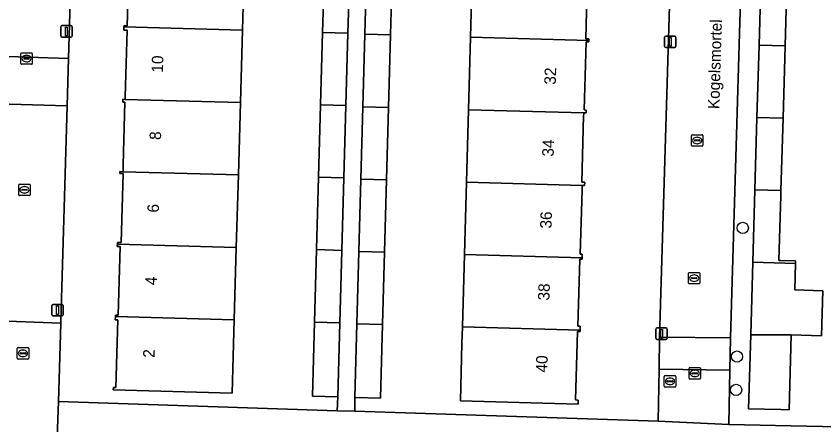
# Model space of a CAD drawing. Extents: x 162082 to 163401, y 388089 to 388636.
# Drawn here: x 162433.5 to 162503.7, y 388329.4 to 388365 of the extents above; entities that cross this region are included whole.
import ezdxf

# ---------------------------------------------------------------- set-up
doc = ezdxf.new("R2010")
doc.units = 0
for name, color, linetype in [('IMGEO_Boom', 7, 'Continuous'), ('IMGEO_Brandkraan', 7, 'Continuous'), ('IMGEO_Erf', 7, 'Continuous'), ('IMGEO_Kolk', 7, 'Continuous'), ('IMGEO_Lichtmast', 7, 'Continuous'), ('IMGEO_Openbare_ruimte_label', 7, 'Continuous'), ('IMGEO_Pand', 7, 'Continuous'), ('IMGEO_Pand_nummerreeks', 7, 'Continuous'), ('IMGEO_Rijbaan_lokaal_open', 7, 'Continuous'), ('IMGEO_Voetpad_open', 7, 'Continuous')]:
    doc.layers.add(name, color=color, linetype=linetype)

msp = doc.modelspace()

# ---------------------------------------------------------------- linework, layer by layer
at = {"layer": 'IMGEO_Boom'}
for centre in [(162496.697, 388346.571), (162496.196, 388335.381), (162496.118, 388332.482)]:
    msp.add_circle(centre, 0.489, dxfattribs=at)
at = {"layer": 'IMGEO_Brandkraan'}
for p, q in [((162489.87, 388332.804), (162489.87, 388333.656)), ((162489.945, 388333.73), (162490.797, 388333.73)), ((162490.129, 388333.224), (162490.129, 388333.236)), ((162490.172, 388333.273), (162490.57, 388333.273)), ((162490.358, 388333.51), (162490.383, 388333.51)), ((162490.613, 388333.236), (162490.613, 388333.224)), ((162490.871, 388333.656), (162490.871, 388332.804)), ((162490.797, 388332.73), (162489.945, 388332.73)), ((162490.567, 388333.187), (162490.169, 388333.187)), ((162490.381, 388332.95), (162490.356, 388332.95))]:
    msp.add_line(p, q, dxfattribs=at)
for points in [[(162489.87, 388332.804), (162489.87, 388333.656)], [(162489.945, 388333.73), (162490.797, 388333.73)], [(162490.871, 388333.656), (162490.871, 388332.804)], [(162490.797, 388332.73), (162489.945, 388332.73)]]:
    msp.add_lwpolyline(points, dxfattribs=at)
for centre, radius, start, end in [((162489.947, 388333.654), 0.0765, 91.55205, 178.44795), ((162489.947, 388333.654), 0.0765, 91.55205, 178.44795), ((162490.169, 388333.233), 0.0403, 85.87752, 175.75265), ((162490.574, 388333.235), 0.0386, 1.73085, 96.63898), ((162490.795, 388333.654), 0.0765, 1.55205, 88.44795), ((162490.795, 388333.654), 0.0765, 1.55205, 88.44795), ((162489.947, 388332.806), 0.0765, 181.55205, 268.44795), ((162489.947, 388332.806), 0.0765, 181.55205, 268.44795), ((162490.166, 388333.223), 0.0366, 178.93798, 274.71019), ((162490.57, 388333.23), 0.043, 264.86636, 352.45326), ((162490.795, 388332.806), 0.0765, 271.55205, 358.44795), ((162490.795, 388332.806), 0.0765, 271.55205, 358.44795)]:
    msp.add_arc(centre, radius, start, end, dxfattribs=at)
for centre, major_axis, ratio, start_param, end_param in [((162490.357, 388333.23), (-0.387, 0.002), 0.722429, 4.712389, 7.853982), ((162490.382, 388333.23), (-0.39, 0.002), 0.717154, 1.570796, 4.712389)]:
    msp.add_ellipse(centre, major_axis=major_axis, ratio=ratio, start_param=start_param, end_param=end_param, dxfattribs=at)
at = {"layer": 'IMGEO_Erf'}
for points in [[(162460.167, 388363.573), (162460.344, 388369.869), (162460.521, 388376.168), (162460.698, 388382.465), (162460.874, 388388.763), (162461.054, 388395.159), (162463.256, 388395.097), (162463.318, 388397.248), (162452.141, 388397.568), (162439.142, 388397.94), (162438.068, 388361.307), (162437.947, 388357.185), (162437.513, 388342.37), (162437.428, 388339.471), (162437.393, 388338.278), (162437.193, 388331.464), (162461.443, 388330.674), (162461.481, 388331.883), (162459.279, 388331.944), (162459.46, 388338.381), (162459.637, 388344.679), (162459.813, 388350.976), (162459.99, 388357.275)], [(162490.787, 388381.308), (162490.791, 388384.209), (162490.947, 388396.458), (162464.861, 388397.204), (162464.734, 388395.023), (162466.963, 388394.96), (162466.807, 388389.962), (162466.767, 388388.536), (162466.592, 388382.239), (162466.417, 388375.941), (162466.242, 388369.644), (162466.067, 388363.347), (162465.891, 388357.048), (162465.716, 388350.751), (162465.541, 388344.453), (162465.366, 388338.156), (162465.188, 388331.762), (162462.96, 388331.824), (162462.963, 388330.625), (162489.342, 388329.766), (162489.42, 388334.297), (162489.468, 388337.076)]]:
    msp.add_lwpolyline(points, close=True, dxfattribs=at)
for points in [[(162496.928, 388381.156), (162495.617, 388337.021), (162495.581, 388334.191), (162495.484, 388329.475), (162525.301, 388328.836)], [(162453.368, 388370.065), (162453.191, 388363.768), (162453.014, 388357.47), (162452.837, 388351.172), (162452.66, 388344.875), (162452.483, 388338.577), (162452.304, 388332.194), (162441.966, 388332.485), (162441.973, 388332.701), (162442.193, 388332.695), (162442.358, 388338.58), (162442.138, 388338.586), (162442.146, 388338.867), (162442.149, 388338.976), (162442.382, 388338.97), (162442.55, 388344.938), (162442.309, 388344.945), (162442.315, 388345.165), (162442.319, 388345.314), (162442.646, 388345.305), (162442.814, 388351.289), (162442.528, 388351.297), (162442.532, 388351.461), (162442.808, 388351.453), (162442.81, 388351.528), (162442.824, 388352.043), (162442.978, 388357.496), (162442.787, 388357.501), (162442.794, 388357.756), (162443, 388357.75), (162443.006, 388357.97), (162443.169, 388363.772), (162442.884, 388363.78), (162442.892, 388364.056), (162442.895, 388364.158), (162443.165, 388364.151), (162443.331, 388370.05)], [(162483.204, 388368.981), (162483.037, 388363.02), (162483.326, 388363.011), (162483.322, 388362.859), (162483.319, 388362.748), (162483.077, 388362.755), (162482.911, 388356.826), (162483.082, 388356.821), (162483.074, 388356.564), (162482.869, 388356.57), (162482.867, 388356.487), (162482.862, 388356.322), (162482.701, 388350.545), (162482.956, 388350.538), (162482.948, 388350.265), (162482.737, 388350.271), (162482.726, 388349.889), (162482.569, 388344.287), (162482.731, 388344.282), (162482.722, 388343.968), (162482.718, 388343.848), (162482.53, 388343.853), (162482.366, 388338.025), (162482.569, 388338.02), (162482.56, 388337.671), (162482.557, 388337.56), (162482.319, 388337.567), (162482.152, 388331.604), (162482.396, 388331.597), (162482.386, 388331.231), (162472.147, 388331.518), (162472.274, 388336.516), (162472.315, 388337.96), (162472.493, 388344.257), (162472.672, 388350.555), (162472.85, 388356.852), (162473.028, 388363.15), (162473.207, 388369.447)], [(162500.562, 388368.709), (162500.379, 388362.411), (162500.196, 388356.113), (162500.013, 388349.816), (162500, 388349.374), (162499.836, 388343.744), (162500, 388343.74), (162501.296, 388343.703), (162501.289, 388343.478), (162501.222, 388341.172), (162503.671, 388341.103), (162503.557, 388337.194), (162500.919, 388337.269), (162500.729, 388330.745), (162500, 388330.767), (162497.197, 388330.848), (162497.384, 388337.283), (162497.567, 388343.579), (162497.751, 388349.877), (162497.934, 388356.174), (162498.117, 388362.473), (162498.3, 388368.77)]]:
    msp.add_lwpolyline(points, dxfattribs=at)
at = {"layer": 'IMGEO_Kolk'}
for p, q in [((162433.917, 388360.871), (162433.917, 388361.723)), ((162433.992, 388361.797), (162434.844, 388361.797)), ((162434.219, 388361.34), (162434.617, 388361.34)), ((162434.405, 388361.577), (162434.43, 388361.577)), ((162434.918, 388361.723), (162434.918, 388360.871)), ((162434.844, 388360.797), (162433.992, 388360.797)), ((162434.176, 388361.291), (162434.176, 388361.303)), ((162434.614, 388361.254), (162434.216, 388361.254)), ((162434.428, 388361.017), (162434.403, 388361.017)), ((162434.66, 388361.303), (162434.66, 388361.291)), ((162492.237, 388353.748), (162492.237, 388354.6)), ((162492.312, 388354.674), (162493.164, 388354.674)), ((162492.725, 388354.454), (162492.75, 388354.454)), ((162493.238, 388354.6), (162493.238, 388353.748)), ((162493.164, 388353.674), (162492.312, 388353.674)), ((162492.496, 388354.168), (162492.496, 388354.18)), ((162492.934, 388354.131), (162492.536, 388354.131)), ((162492.539, 388354.217), (162492.937, 388354.217)), ((162492.748, 388353.894), (162492.723, 388353.894)), ((162492.98, 388354.18), (162492.98, 388354.168)), ((162433.737, 388349.454), (162433.737, 388350.306)), ((162433.812, 388350.38), (162434.664, 388350.38)), ((162434.225, 388350.16), (162434.25, 388350.16)), ((162434.738, 388350.306), (162434.738, 388349.454)), ((162433.996, 388349.874), (162433.996, 388349.886)), ((162434.434, 388349.837), (162434.036, 388349.837)), ((162434.039, 388349.923), (162434.437, 388349.923)), ((162434.248, 388349.6), (162434.223, 388349.6)), ((162434.48, 388349.886), (162434.48, 388349.874)), ((162434.664, 388349.38), (162433.812, 388349.38)), ((162491.97, 388341.772), (162491.97, 388342.624)), ((162492.045, 388342.698), (162492.897, 388342.698)), ((162492.458, 388342.478), (162492.483, 388342.478)), ((162492.971, 388342.624), (162492.971, 388341.772)), ((162492.897, 388341.698), (162492.045, 388341.698)), ((162492.229, 388342.192), (162492.229, 388342.204)), ((162492.667, 388342.155), (162492.269, 388342.155)), ((162492.272, 388342.241), (162492.67, 388342.241)), ((162492.481, 388341.918), (162492.456, 388341.918)), ((162492.713, 388342.204), (162492.713, 388342.192)), ((162433.605, 388335.231), (162433.605, 388336.083)), ((162433.68, 388336.157), (162434.532, 388336.157)), ((162434.606, 388336.083), (162434.606, 388335.231)), ((162433.864, 388335.651), (162433.864, 388335.663)), ((162434.302, 388335.614), (162433.904, 388335.614)), ((162433.907, 388335.7), (162434.305, 388335.7)), ((162434.116, 388335.377), (162434.091, 388335.377)), ((162434.093, 388335.937), (162434.118, 388335.937)), ((162434.348, 388335.663), (162434.348, 388335.651)), ((162434.532, 388335.157), (162433.68, 388335.157)), ((162492.023, 388333.49), (162492.023, 388334.342)), ((162492.098, 388334.416), (162492.95, 388334.416)), ((162492.325, 388333.959), (162492.723, 388333.959)), ((162492.511, 388334.196), (162492.536, 388334.196)), ((162493.024, 388334.342), (162493.024, 388333.49)), ((162492.95, 388333.416), (162492.098, 388333.416)), ((162492.282, 388333.91), (162492.282, 388333.922)), ((162492.72, 388333.873), (162492.322, 388333.873)), ((162492.534, 388333.636), (162492.509, 388333.636)), ((162492.766, 388333.922), (162492.766, 388333.91))]:
    msp.add_line(p, q, dxfattribs=at)
for points in [[(162433.917, 388360.871), (162433.917, 388361.723)], [(162433.992, 388361.797), (162434.844, 388361.797)], [(162434.918, 388361.723), (162434.918, 388360.871)], [(162434.844, 388360.797), (162433.992, 388360.797)], [(162492.237, 388353.748), (162492.237, 388354.6)], [(162492.312, 388354.674), (162493.164, 388354.674)], [(162493.238, 388354.6), (162493.238, 388353.748)], [(162493.164, 388353.674), (162492.312, 388353.674)], [(162433.737, 388349.454), (162433.737, 388350.306)], [(162433.812, 388350.38), (162434.664, 388350.38)], [(162434.738, 388350.306), (162434.738, 388349.454)], [(162434.664, 388349.38), (162433.812, 388349.38)], [(162491.97, 388341.772), (162491.97, 388342.624)], [(162492.045, 388342.698), (162492.897, 388342.698)], [(162492.971, 388342.624), (162492.971, 388341.772)], [(162492.897, 388341.698), (162492.045, 388341.698)], [(162433.605, 388335.231), (162433.605, 388336.083)], [(162433.68, 388336.157), (162434.532, 388336.157)], [(162434.606, 388336.083), (162434.606, 388335.231)], [(162434.532, 388335.157), (162433.68, 388335.157)], [(162492.023, 388333.49), (162492.023, 388334.342)], [(162492.098, 388334.416), (162492.95, 388334.416)], [(162493.024, 388334.342), (162493.024, 388333.49)], [(162492.95, 388333.416), (162492.098, 388333.416)]]:
    msp.add_lwpolyline(points, dxfattribs=at)
for centre, radius, start, end in [((162433.994, 388361.721), 0.0765, 91.55205, 178.44795), ((162433.994, 388361.721), 0.0765, 91.55205, 178.44795), ((162434.216, 388361.3), 0.0403, 85.87752, 175.75265), ((162434.621, 388361.302), 0.0386, 1.73085, 96.63898), ((162434.842, 388361.721), 0.0765, 1.55205, 88.44795), ((162434.842, 388361.721), 0.0765, 1.55205, 88.44795), ((162433.994, 388360.873), 0.0765, 181.55205, 268.44795), ((162433.994, 388360.873), 0.0765, 181.55205, 268.44795), ((162434.213, 388361.29), 0.0366, 178.93798, 274.71019), ((162434.617, 388361.297), 0.043, 264.86636, 352.45326), ((162434.842, 388360.873), 0.0765, 271.55205, 358.44795), ((162434.842, 388360.873), 0.0765, 271.55205, 358.44795), ((162492.314, 388354.598), 0.0765, 91.55205, 178.44795), ((162492.314, 388354.598), 0.0765, 91.55205, 178.44795), ((162493.162, 388354.598), 0.0765, 1.55205, 88.44795), ((162493.162, 388354.598), 0.0765, 1.55205, 88.44795), ((162492.314, 388353.75), 0.0765, 181.55205, 268.44795), ((162492.314, 388353.75), 0.0765, 181.55205, 268.44795), ((162492.536, 388354.177), 0.0403, 85.87752, 175.75265), ((162492.533, 388354.167), 0.0366, 178.93798, 274.71019), ((162492.937, 388354.174), 0.043, 264.86636, 352.45326), ((162492.941, 388354.179), 0.0386, 1.73085, 96.63898), ((162493.162, 388353.75), 0.0765, 271.55205, 358.44795), ((162493.162, 388353.75), 0.0765, 271.55205, 358.44795), ((162433.814, 388350.304), 0.0765, 91.55205, 178.44795), ((162433.814, 388350.304), 0.0765, 91.55205, 178.44795), ((162434.662, 388350.304), 0.0765, 1.55205, 88.44795), ((162434.662, 388350.304), 0.0765, 1.55205, 88.44795), ((162433.814, 388349.456), 0.0765, 181.55205, 268.44795), ((162433.814, 388349.456), 0.0765, 181.55205, 268.44795), ((162434.036, 388349.883), 0.0403, 85.87752, 175.75265), ((162434.033, 388349.873), 0.0366, 178.93798, 274.71019), ((162434.437, 388349.88), 0.043, 264.86636, 352.45326), ((162434.441, 388349.885), 0.0386, 1.73085, 96.63898), ((162434.662, 388349.456), 0.0765, 271.55205, 358.44795), ((162434.662, 388349.456), 0.0765, 271.55205, 358.44795), ((162492.047, 388342.622), 0.0765, 91.55205, 178.44795), ((162492.047, 388342.622), 0.0765, 91.55205, 178.44795), ((162492.895, 388342.622), 0.0765, 1.55205, 88.44795), ((162492.895, 388342.622), 0.0765, 1.55205, 88.44795), ((162492.047, 388341.774), 0.0765, 181.55205, 268.44795), ((162492.047, 388341.774), 0.0765, 181.55205, 268.44795), ((162492.269, 388342.201), 0.0403, 85.87752, 175.75265), ((162492.266, 388342.191), 0.0366, 178.93798, 274.71019), ((162492.67, 388342.198), 0.043, 264.86636, 352.45326), ((162492.674, 388342.203), 0.0386, 1.73085, 96.63898), ((162492.895, 388341.774), 0.0765, 271.55205, 358.44795), ((162492.895, 388341.774), 0.0765, 271.55205, 358.44795), ((162433.682, 388336.081), 0.0765, 91.55205, 178.44795), ((162433.682, 388336.081), 0.0765, 91.55205, 178.44795), ((162434.53, 388336.081), 0.0765, 1.55205, 88.44795), ((162434.53, 388336.081), 0.0765, 1.55205, 88.44795), ((162433.904, 388335.66), 0.0403, 85.87752, 175.75265), ((162433.901, 388335.65), 0.0366, 178.93798, 274.71019), ((162434.305, 388335.657), 0.043, 264.86636, 352.45326), ((162434.309, 388335.662), 0.0386, 1.73085, 96.63898), ((162433.682, 388335.233), 0.0765, 181.55205, 268.44795), ((162433.682, 388335.233), 0.0765, 181.55205, 268.44795), ((162434.53, 388335.233), 0.0765, 271.55205, 358.44795), ((162434.53, 388335.233), 0.0765, 271.55205, 358.44795), ((162492.1, 388334.34), 0.0765, 91.55205, 178.44795), ((162492.1, 388334.34), 0.0765, 91.55205, 178.44795), ((162492.322, 388333.919), 0.0403, 85.87752, 175.75265), ((162492.727, 388333.921), 0.0386, 1.73085, 96.63898), ((162492.948, 388334.34), 0.0765, 1.55205, 88.44795), ((162492.948, 388334.34), 0.0765, 1.55205, 88.44795), ((162492.1, 388333.492), 0.0765, 181.55205, 268.44795), ((162492.1, 388333.492), 0.0765, 181.55205, 268.44795), ((162492.319, 388333.909), 0.0366, 178.93798, 274.71019), ((162492.723, 388333.916), 0.043, 264.86636, 352.45326), ((162492.948, 388333.492), 0.0765, 271.55205, 358.44795), ((162492.948, 388333.492), 0.0765, 271.55205, 358.44795)]:
    msp.add_arc(centre, radius, start, end, dxfattribs=at)
for centre, major_axis, ratio, start_param, end_param in [((162434.404, 388361.297), (-0.387, 0.002), 0.722429, 4.712389, 7.853982), ((162434.429, 388361.297), (-0.39, 0.002), 0.717154, 1.570796, 4.712389), ((162492.724, 388354.174), (-0.387, 0.002), 0.722429, 4.712389, 7.853982), ((162492.749, 388354.174), (-0.39, 0.002), 0.717154, 1.570796, 4.712389), ((162434.224, 388349.88), (-0.387, 0.002), 0.722429, 4.712389, 7.853982), ((162434.249, 388349.88), (-0.39, 0.002), 0.717154, 1.570796, 4.712389), ((162492.457, 388342.198), (-0.387, 0.002), 0.722429, 4.712389, 7.853982), ((162492.482, 388342.198), (-0.39, 0.002), 0.717154, 1.570796, 4.712389), ((162434.092, 388335.657), (-0.387, 0.002), 0.722429, 4.712389, 7.853982), ((162434.117, 388335.657), (-0.39, 0.002), 0.717154, 1.570796, 4.712389), ((162492.51, 388333.916), (-0.387, 0.002), 0.722429, 4.712389, 7.853982), ((162492.535, 388333.916), (-0.39, 0.002), 0.717154, 1.570796, 4.712389)]:
    msp.add_ellipse(centre, major_axis=major_axis, ratio=ratio, start_param=start_param, end_param=end_param, dxfattribs=at)
at = {"layer": 'IMGEO_Lichtmast'}
for p, q in [((162437.487, 388364.161), (162438.277, 388364.161)), ((162438.277, 388364.161), (162437.487, 388364.161)), ((162437.387, 388363.261), (162437.387, 388364.061)), ((162437.387, 388364.061), (162437.387, 388363.261)), ((162438.377, 388364.061), (162438.377, 388363.261)), ((162438.377, 388363.261), (162438.377, 388364.061)), ((162438.277, 388363.161), (162437.487, 388363.161)), ((162437.487, 388363.161), (162438.277, 388363.161)), ((162489.895, 388362.355), (162489.895, 388363.155)), ((162489.895, 388363.155), (162489.895, 388362.355)), ((162489.995, 388363.255), (162490.785, 388363.255)), ((162490.785, 388363.255), (162489.995, 388363.255)), ((162490.885, 388363.155), (162490.885, 388362.355)), ((162490.885, 388362.355), (162490.885, 388363.155)), ((162490.785, 388362.255), (162489.995, 388362.255)), ((162489.995, 388362.255), (162490.785, 388362.255)), ((162436.614, 388339.017), (162436.614, 388339.817)), ((162436.614, 388339.817), (162436.614, 388339.017)), ((162436.714, 388339.917), (162437.504, 388339.917)), ((162437.504, 388339.917), (162436.714, 388339.917)), ((162437.604, 388339.817), (162437.604, 388339.017)), ((162437.604, 388339.017), (162437.604, 388339.817)), ((162437.504, 388338.917), (162436.714, 388338.917)), ((162436.714, 388338.917), (162437.504, 388338.917)), ((162489.139, 388336.967), (162489.139, 388337.767)), ((162489.139, 388337.767), (162489.139, 388336.967)), ((162489.239, 388337.867), (162490.029, 388337.867)), ((162490.029, 388337.867), (162489.239, 388337.867)), ((162490.129, 388337.767), (162490.129, 388336.967)), ((162490.129, 388336.967), (162490.129, 388337.767)), ((162490.029, 388336.867), (162489.239, 388336.867)), ((162489.239, 388336.867), (162490.029, 388336.867))]:
    msp.add_line(p, q, dxfattribs=at)
for points in [[(162437.807, 388364.036), (162437.957, 388364.036), (162437.957, 388363.286), (162437.807, 388363.286), (162437.807, 388364.036)], [(162490.315, 388363.13), (162490.465, 388363.13), (162490.465, 388362.38), (162490.315, 388362.38), (162490.315, 388363.13)], [(162437.034, 388339.792), (162437.184, 388339.792), (162437.184, 388339.042), (162437.034, 388339.042), (162437.034, 388339.792)], [(162489.559, 388337.742), (162489.709, 388337.742), (162489.709, 388336.992), (162489.559, 388336.992), (162489.559, 388337.742)]]:
    msp.add_lwpolyline(points, dxfattribs=at)
for centre, start, end in [((162437.487, 388364.061), 90, 180), ((162437.487, 388364.061), 90, 180), ((162438.277, 388364.061), 0, 90), ((162438.277, 388364.061), 360, 90), ((162437.487, 388363.261), 180, 270), ((162437.487, 388363.261), 180, 270), ((162438.277, 388363.261), 270, 0), ((162438.277, 388363.261), 270, 0), ((162489.995, 388363.155), 90, 180), ((162489.995, 388363.155), 90, 180), ((162490.785, 388363.155), 0, 90), ((162490.785, 388363.155), 360, 90), ((162489.995, 388362.355), 180, 270), ((162489.995, 388362.355), 180, 270), ((162490.785, 388362.355), 270, 0), ((162490.785, 388362.355), 270, 0), ((162436.714, 388339.817), 90, 180), ((162436.714, 388339.817), 90, 180), ((162437.504, 388339.817), 0, 90), ((162437.504, 388339.817), 360, 90), ((162436.714, 388339.017), 180, 270), ((162436.714, 388339.017), 180, 270), ((162437.504, 388339.017), 270, 0), ((162437.504, 388339.017), 270, 0), ((162489.239, 388337.767), 90, 180), ((162489.239, 388337.767), 90, 180), ((162490.029, 388337.767), 0, 90), ((162490.029, 388337.767), 360, 90), ((162489.239, 388336.967), 180, 270), ((162489.239, 388336.967), 180, 270), ((162490.029, 388336.967), 270, 0), ((162490.029, 388336.967), 270, 0)]:
    msp.add_arc(centre, 0.1, start, end, dxfattribs=at)
at = {"layer": 'IMGEO_Pand'}
for points in [[(162443.133, 388370.352), (162443.125, 388370.056), (162443.331, 388370.05), (162443.165, 388364.151), (162442.895, 388364.158), (162442.892, 388364.056), (162453.191, 388363.768), (162453.368, 388370.065)], [(162460.344, 388369.869), (162460.167, 388363.573), (162462.369, 388363.511), (162462.546, 388369.808)], [(162464.023, 388369.707), (162463.847, 388363.41), (162466.067, 388363.347), (162466.242, 388369.644)], [(162473.028, 388363.15), (162483.322, 388362.859), (162483.326, 388363.011), (162483.037, 388363.02), (162483.204, 388368.981), (162483.479, 388368.973), (162483.484, 388369.156), (162473.207, 388369.447)], [(162500.379, 388362.411), (162500.562, 388368.709), (162498.3, 388368.77), (162498.117, 388362.473)], [(162453.191, 388363.768), (162442.892, 388364.056), (162442.884, 388363.78), (162443.169, 388363.772), (162443.006, 388357.97), (162443, 388357.75), (162453.014, 388357.47)], [(162460.167, 388363.573), (162459.99, 388357.275), (162462.192, 388357.213), (162462.369, 388363.511)], [(162463.67, 388357.111), (162465.891, 388357.048), (162466.067, 388363.347), (162463.847, 388363.41)], [(162483.077, 388362.755), (162483.319, 388362.748), (162483.322, 388362.859), (162473.028, 388363.15), (162472.85, 388356.852), (162482.869, 388356.57), (162483.074, 388356.564), (162483.082, 388356.821), (162482.911, 388356.826)], [(162500.196, 388356.113), (162500.379, 388362.411), (162498.117, 388362.473), (162497.934, 388356.174)], [(162453.014, 388357.47), (162443, 388357.75), (162442.794, 388357.756), (162442.787, 388357.501), (162442.978, 388357.496), (162442.824, 388352.043), (162442.81, 388351.528), (162442.808, 388351.453), (162452.837, 388351.172)], [(162462.015, 388350.915), (162462.192, 388357.213), (162459.99, 388357.275), (162459.813, 388350.976)], [(162463.67, 388357.111), (162463.493, 388350.814), (162465.716, 388350.751), (162465.891, 388357.048)], [(162482.869, 388356.57), (162472.85, 388356.852), (162472.672, 388350.555), (162482.737, 388350.271), (162482.948, 388350.265), (162482.956, 388350.538), (162482.701, 388350.545), (162482.862, 388356.322), (162482.867, 388356.487)], [(162500.196, 388356.113), (162497.934, 388356.174), (162497.751, 388349.877), (162500.013, 388349.816)], [(162452.837, 388351.172), (162442.808, 388351.453), (162442.532, 388351.461), (162442.528, 388351.297), (162442.814, 388351.289), (162442.646, 388345.305), (162442.319, 388345.314), (162442.315, 388345.165), (162452.66, 388344.875)], [(162459.637, 388344.679), (162461.839, 388344.618), (162462.015, 388350.915), (162459.813, 388350.976)], [(162463.493, 388350.814), (162463.316, 388344.516), (162465.541, 388344.453), (162465.716, 388350.751)], [(162482.737, 388350.271), (162472.672, 388350.555), (162472.493, 388344.257), (162482.722, 388343.968), (162482.731, 388344.282), (162482.569, 388344.287), (162482.726, 388349.889)], [(162497.567, 388343.579), (162501.289, 388343.478), (162501.296, 388343.703), (162500, 388343.74), (162499.836, 388343.744), (162500, 388349.374), (162500.013, 388349.816), (162497.751, 388349.877)], [(162442.146, 388338.867), (162452.483, 388338.577), (162452.66, 388344.875), (162442.315, 388345.165), (162442.309, 388344.945), (162442.55, 388344.938), (162442.382, 388338.97), (162442.149, 388338.976)], [(162461.662, 388338.319), (162461.839, 388344.618), (162459.637, 388344.679), (162459.46, 388338.381)], [(162465.366, 388338.156), (162465.541, 388344.453), (162463.316, 388344.516), (162463.14, 388338.219)], [(162482.722, 388343.968), (162472.493, 388344.257), (162472.315, 388337.96), (162482.56, 388337.671), (162482.569, 388338.02), (162482.366, 388338.025), (162482.53, 388343.853), (162482.718, 388343.848)], [(162497.567, 388343.579), (162497.384, 388337.283), (162500.919, 388337.269), (162503.557, 388337.194), (162503.671, 388341.103), (162501.222, 388341.172), (162501.289, 388343.478)], [(162442.146, 388338.867), (162442.138, 388338.586), (162442.358, 388338.58), (162442.193, 388332.695), (162441.973, 388332.701), (162441.966, 388332.485), (162452.304, 388332.194), (162452.483, 388338.577)], [(162461.662, 388338.319), (162459.46, 388338.381), (162459.279, 388331.944), (162461.481, 388331.883)], [(162465.366, 388338.156), (162463.14, 388338.219), (162462.96, 388331.824), (162465.188, 388331.762)], [(162482.56, 388337.671), (162472.315, 388337.96), (162472.274, 388336.516), (162472.147, 388331.518), (162482.386, 388331.231), (162482.396, 388331.597), (162482.152, 388331.604), (162482.319, 388337.567), (162482.557, 388337.56)], [(162497.384, 388337.283), (162497.197, 388330.848), (162500, 388330.767), (162500.729, 388330.745), (162500.919, 388337.269)]]:
    msp.add_lwpolyline(points, close=True, dxfattribs=at)
at = {"layer": 'IMGEO_Rijbaan_lokaal_open'}
for points in [[(162439.142, 388397.94), (162432.215, 388398.294), (162431.233, 388368.694), (162431.033, 388362.05), (162431.02, 388361.524), (162438.068, 388361.307)], [(162496.928, 388381.156), (162490.787, 388381.308), (162489.468, 388337.076), (162495.617, 388337.021)], [(162438.068, 388361.307), (162431.02, 388361.524), (162430.918, 388357.392), (162437.947, 388357.185)], [(162430.918, 388357.392), (162430.552, 388342.541), (162430.481, 388339.642), (162430.454, 388338.542), (162437.393, 388338.278), (162437.428, 388339.471), (162437.513, 388342.37), (162437.947, 388357.185)], [(162495.617, 388337.021), (162489.468, 388337.076), (162489.42, 388334.297), (162495.581, 388334.191)], [(162495.581, 388334.191), (162489.42, 388334.297), (162489.342, 388329.766), (162495.484, 388329.475)]]:
    msp.add_lwpolyline(points, close=True, dxfattribs=at)
at = {"layer": 'IMGEO_Voetpad_open'}
for points in [[(162462.546, 388369.808), (162462.369, 388363.511), (162462.192, 388357.213), (162462.015, 388350.915), (162461.839, 388344.618), (162461.662, 388338.319), (162461.481, 388331.883), (162461.443, 388330.674), (162462.963, 388330.625), (162462.96, 388331.824), (162463.14, 388338.219), (162463.316, 388344.516), (162463.493, 388350.814), (162463.67, 388357.111), (162463.847, 388363.41), (162464.023, 388369.707)], [(162437.393, 388338.278), (162430.454, 388338.542), (162364.462, 388340.26), (162362.478, 388340.312), (162362.371, 388336.069), (162362.227, 388327.628), (162362.088, 388322.586), (162363.729, 388322.543), (162365.146, 388322.507), (162379.741, 388322.133), (162387.274, 388321.94), (162392.906, 388321.796), (162393.045, 388322.073), (162393.189, 388322.347), (162394.121, 388323.653), (162393.245, 388324.421)], [(162430.617, 388326.496), (162430.947, 388326.484), (162430.97, 388327.708), (162437.056, 388327.547), (162437.193, 388331.464), (162437.393, 388338.278)], [(162525.301, 388328.836), (162495.484, 388329.475), (162489.342, 388329.766), (162462.963, 388330.625), (162461.443, 388330.674), (162437.193, 388331.464), (162437.056, 388327.547), (162437.924, 388327.524), (162437.864, 388326.35), (162439.995, 388326.254)]]:
    msp.add_lwpolyline(points, dxfattribs=at)

# ---------------------------------------------------------------- texts
at = {"layer": 'IMGEO_Openbare_ruimte_label'}
msp.add_text('Kogelsmortel', height=1, rotation=88.33889, dxfattribs=at).set_placement((162494.659, 388356.891))
at = {"layer": 'IMGEO_Pand_nummerreeks'}
for s, rotation, p in [('10', 88.31571, (162446.28, 388360.062)), ('32', 88.32144, (162480.435, 388359.014)), ('8', 88.31571, (162446.108, 388354.209)), ('34', 88.32144, (162480.251, 388352.758)), ('6', 88.31571, (162445.922, 388347.891)), ('36', 88.32144, (162480.067, 388346.499)), ('4', 88.31384, (162445.736, 388341.577)), ('38', 88.31887, (162479.885, 388340.243)), ('2', 88.31384, (162445.55, 388335.261)), ('40', 88.31887, (162479.701, 388333.984))]:
    msp.add_text(s, height=1, rotation=rotation, dxfattribs=at).set_placement(p)

doc.saveas('drawing.dxf')
